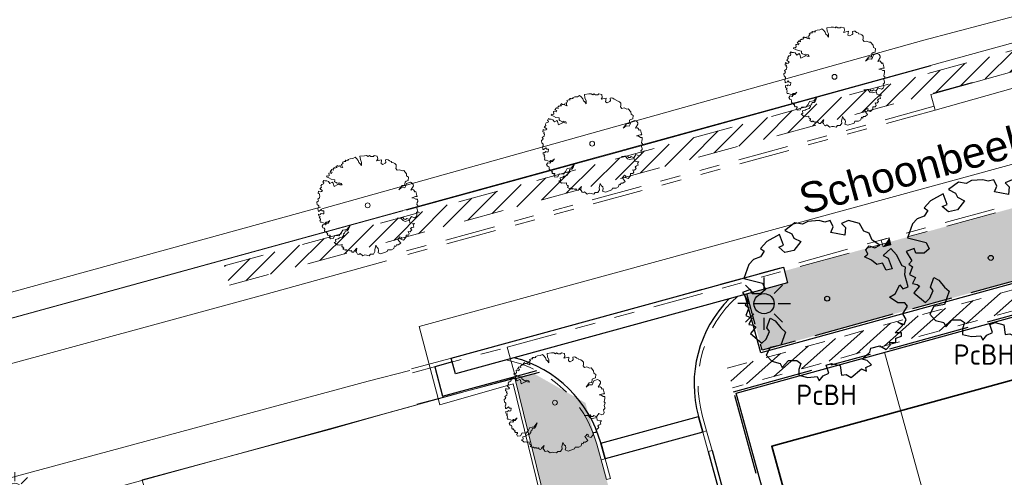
# Model space of a CAD drawing. Header units: metres. Extents: x 174282 to 175177, y 462028 to 462851.
# Tile 26 of 636: x 174481 to 174530, y 462379 to 462402. Entities that reach past the tile are written whole.
import ezdxf

# ---------------------------------------------------------------- set-up
doc = ezdxf.new("R2010")
doc.units = ezdxf.units.M
for name, pattern in [('NLCS-HIDDEN', [4, 2, -2]), ('VH-GELEIDEBAND_50X200', [8, 4, -2, 0, -2]), ('VH-OPSLUITBAND', [10, 4, -2, 2, -2]), ('VH-OPSLUITBAND_100X200', [16, 8, -2, 4, -2]), ('VH-TROTTOIRBAND', [15, 5, -2, 2, -2, 2, -2])]:
    doc.linetypes.add(name, pattern=pattern)
for name, color, linetype, lineweight in [('B-ME-GR-BOOM-S', 8, 'Continuous', 20), ('B-ME-IE-TERREINAFSCHEIDING_KUNSTMATIG_HEKWERK-G', 8, 'IE-TERREINAFSCHEIDING-KUNSTMATIG', 20), ('B-ME-RI-HWA_KOLK_TROTTOIRKOLK-S', 8, 'Continuous', 20), ('B-ME-VH-KANTOPSLUITING_TROTTOIRBAND-G', 8, 'VH-TROTTOIRBAND', 20), ('B-ME-VH-VERHARDING_ELEMENT-G', 8, 'Continuous', 20), ('B-WE-IE-MEUBILAIR_WEGMEUBILAIR-LICHTMAST-S', 8, 'Continuous', 20), ('B-WE-KL-TRACE_WENSTRACE-G', 252, 'NLCS-HIDDEN', 20), ('B-WE-OG-STRAATNAAM-T30', 8, 'Continuous', 20), ('B-WE-OG-TERREIN_AGRARISCH-G', 8, 'Continuous', 20), ('B-WE-OG-TERREIN_GROEN-G', 8, 'Continuous', 20), ('B-WE-OG-WEG_ONVERHARD-G', 8, 'Continuous', 20), ('B-XX-KG-GRENS_PERCEEL-G', 213, 'Continuous', 20), ('N-PV-KG-GRENS_PERCEEL-G', 1, 'Continuous', 20), ('N-PV-KG-GRENS_UITGEEFBAAR-GEBIED-G', 170, 'Continuous', 30), ('N-WE-AL-WERKGRENS-G', 173, 'AL-WERKGRENS', 20), ('N-WE-GR-PLANTVAK-V', 86, 'Continuous', 25), ('N-WE-GR-SOORTNAAM-BOOM-T20', 90, 'Continuous', 25), ('N-WE-IE-MEUBILAIR_WEGMEUBILAIR-LICHTMAST-ARMATUUR-6.00-S', 31, 'Continuous', 25), ('N-WE-KL-TRACE_WENSTRACE-A', 1, 'Continuous', 20), ('N-WE-KL-TRACE_WENSTRACE-G', 7, 'NLCS-HIDDEN', 20), ('N-WE-OG-BEBOUWING_WONINGBOUW-G', 7, 'Continuous', 35), ('N-WE-VH-KANTOPSLUITING_ACHTERKANTBAND-G', 50, 'Continuous', 25), ('N-WE-VH-KANTOPSLUITING_GELEIDEBAND_50-200X200-G', 210, 'VH-GELEIDEBAND_50X200', 25), ('N-WE-VH-KANTOPSLUITING_INRITBAND-G', 7, 'Continuous', 25), ('N-WE-VH-KANTOPSLUITING_OPSLUITBAND_100X200-G', 152, 'VH-OPSLUITBAND_100X200', 25), ('N-WE-VH-KANTOPSLUITING_OPSLUITBAND_200X200-G', 152, 'VH-OPSLUITBAND', 20), ('N-XX-AL-LIJN_0.20-G', 7, 'Continuous', 25)]:
    doc.layers.add(name, color=color, linetype=linetype, lineweight=lineweight)
for name, color, linetype, lineweight, true_color in [('N-WE-GR-BOOM-2E-GROOTTE-S', 7, 'Continuous', 25, 0x00cc00), ('N-WE-GR-GRAS_BERM-NECTAR-ONDER-MAAIMES-V', 7, 'Continuous', 25, 0xc4ff8a), ('N-WE-VH-KANTOPSLUITING_VERLOOPBAND_50-200x200-200x200-G', 150, 'Continuous', 20, 0x007fff)]:
    doc.layers.add(name, color=color, linetype=linetype, lineweight=lineweight, true_color=true_color)
doc.styles.add('NLCS-ISO-M500-T20', font='NLCS-ISO.ttf', dxfattribs={"height": 1})
doc.styles.add('NLCS-ISO-M500-T30', font='NLCS-ISO.ttf', dxfattribs={"height": 1.5})
doc.linetypes.add('AL-WERKGRENS', pattern='A,10,[106,Afdeling.shx,S=1,R=0,X=0,Y=0],-2', length=12)
doc.linetypes.add('IE-TERREINAFSCHEIDING-KUNSTMATIG', pattern='A,4,[82,NLCS.SHX,S=0.75,R=90,X=0,Y=0],4,-2', length=10)

# ---------------------------------------------------------------- blocks, each defined once
blk = doc.blocks.new('boom')
blk.add_lwpolyline([(-0.3058869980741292, 1.961443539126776), (-0.367967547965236, 2.058375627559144), (-0.4348348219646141, 2.112359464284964), (-0.4631247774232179, 2.207472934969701), (-0.5531377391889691, 2.307727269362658), (-0.6209857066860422, 2.375745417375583), (-0.7266629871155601, 2.320002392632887), (-0.8640880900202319, 2.305284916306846), (-0.9726863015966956, 2.266609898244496), (-0.9458113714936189, 2.227808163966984), (-1.008520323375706, 2.215868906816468), (-1.03390285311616, 2.221838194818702), (-1.086159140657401, 2.23527011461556), (-1.117513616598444, 2.197960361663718), (-1.084666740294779, 2.169604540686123), (-1.135430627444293, 2.169604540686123), (-1.165292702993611, 2.165127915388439), (-1.249446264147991, 2.128632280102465), (-1.21374823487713, 2.083561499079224), (-1.238172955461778, 2.046001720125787), (-1.294538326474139, 2.021588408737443), (-1.271991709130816, 1.976517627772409), (-1.266355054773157, 1.907032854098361), (-1.228778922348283, 1.87322959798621), (-1.330235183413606, 1.893887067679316), (-1.364053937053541, 1.910788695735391), (-1.358417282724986, 1.967127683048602), (-1.424176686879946, 1.937080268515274), (-1.482420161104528, 1.940836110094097), (-1.493692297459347, 1.976517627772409), (-1.572603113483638, 1.910788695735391), (-1.514359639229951, 1.867595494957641), (-1.570723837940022, 1.860083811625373), (-1.615815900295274, 1.843182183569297), (-1.638361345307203, 1.865717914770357), (-1.702241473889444, 1.803745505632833), (-1.679694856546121, 1.732382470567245), (-1.763198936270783, 1.76855995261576), (-1.851489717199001, 1.662658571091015), (-1.745539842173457, 1.645008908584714), (-1.784387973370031, 1.57793787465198), (-1.85502083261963, 1.59911855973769), (-1.918591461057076, 1.595588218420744), (-1.900932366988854, 1.475567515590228), (-1.890337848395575, 1.47203717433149), (-1.943312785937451, 1.436737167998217), (-2.006882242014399, 1.450857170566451), (-2.02807127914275, 1.401436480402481), (-1.918591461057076, 1.352016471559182), (-1.794983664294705, 1.295535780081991), (-1.625464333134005, 1.267295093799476), (-1.636060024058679, 1.168454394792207), (-1.590148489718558, 1.140214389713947), (-1.505388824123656, 1.09432404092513), (-1.410034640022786, 1.111974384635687), (-1.304084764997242, 1.076673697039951), (-1.26170551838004, 1.006073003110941), (-1.349996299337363, 1.020193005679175), (-1.417098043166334, 1.059023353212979), (-1.473604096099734, 1.023723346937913), (-1.660781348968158, 0.9248826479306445), (-1.706692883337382, 1.101384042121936), (-1.752603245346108, 1.143744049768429), (-1.862084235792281, 1.073144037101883), (-1.939780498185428, 1.179044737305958), (-2.021009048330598, 1.207284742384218), (-2.112830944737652, 1.207284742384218), (-2.157668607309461, 1.233627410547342), (-2.207795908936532, 1.145943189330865), (-2.162274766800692, 1.111974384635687), (-2.179932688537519, 1.055493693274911), (-2.211717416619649, 1.041373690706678), (-2.265102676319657, 1.033418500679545), (-2.306358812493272, 0.9604088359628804), (-2.285881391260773, 0.9001723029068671), (-2.335325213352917, 0.8507516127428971), (-2.36357765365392, 0.8260412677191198), (-2.23643874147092, 0.7201405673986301), (-2.282350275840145, 0.6777805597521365), (-2.352983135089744, 0.6601302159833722), (-2.42008370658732, 0.6989605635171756), (-2.44127391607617, 0.5859991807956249), (-2.423615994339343, 0.5789391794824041), (-2.374173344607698, 0.5683495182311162), (-2.38476786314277, 0.5048088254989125), (-2.356514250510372, 0.4730384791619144), (-2.374173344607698, 0.3741977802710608), (-2.465995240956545, 0.3035970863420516), (-2.427147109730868, 0.236526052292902), (-2.437742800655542, 0.2012260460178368), (-2.508375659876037, 0.1518053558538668), (-2.487185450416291, 0.02472465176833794), (-2.448337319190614, 0.0106046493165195), (-2.416176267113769, -0.03011826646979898), (-2.416176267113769, -0.1056329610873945), (-2.442840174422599, -0.123401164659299), (-2.460616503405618, -0.1767057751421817), (-2.438396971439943, -0.2344522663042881), (-2.433952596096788, -0.2966413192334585), (-2.398399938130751, -0.2833149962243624), (-2.322850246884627, -0.2433367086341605), (-2.296186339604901, -0.2078003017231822), (-2.247301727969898, -0.2655467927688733), (-2.162863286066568, -0.2744312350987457), (-2.170781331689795, -0.412212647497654), (-2.219308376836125, -0.4221115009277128), (-2.295564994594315, -0.3943947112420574), (-2.347062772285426, -0.448839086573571), (-2.426291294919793, -0.4369604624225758), (-2.417377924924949, -0.5220912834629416), (-2.34508267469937, -0.5537682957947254), (-2.393609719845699, -0.6111823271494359), (-2.349044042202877, -0.6398890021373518), (-2.333198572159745, -0.7101722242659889), (-2.355987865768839, -0.7674179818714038), (-2.336416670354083, -0.8247080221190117), (-2.272109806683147, -0.8247080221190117), (-2.109946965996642, -0.8903817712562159), (-2.049833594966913, -0.8288998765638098), (-1.946385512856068, -0.8219134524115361), (-1.868099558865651, -0.7562390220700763), (-1.954772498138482, -0.8764089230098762), (-2.02606890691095, -0.8764089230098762), (-2.084783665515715, -0.9672351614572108), (-2.196619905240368, -0.9462752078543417), (-2.251139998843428, -1.030114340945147), (-2.214793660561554, -1.112556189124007), (-2.14674231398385, -1.126996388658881), (-2.119881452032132, -1.18313371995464), (-2.127207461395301, -1.255135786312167), (-2.094242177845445, -1.306391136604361), (-2.061276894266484, -1.301509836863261), (-2.033195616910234, -1.347883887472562), (-2.006334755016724, -1.373511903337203), (-1.983137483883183, -1.367409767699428), (-1.962381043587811, -1.402801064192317), (-1.996567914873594, -1.423547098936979), (-1.952614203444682, -1.480904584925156), (-1.881799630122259, -1.473582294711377), (-1.851276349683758, -1.476023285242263), (-1.84517192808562, -1.523617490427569), (-1.869590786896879, -1.535821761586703), (-1.89523006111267, -1.555347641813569), (-1.84293977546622, -1.650591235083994), (-1.701030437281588, -1.636952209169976), (-1.624783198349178, -1.495622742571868), (-1.419942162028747, -1.506018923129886), (-1.30532276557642, -1.364175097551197), (-1.231639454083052, -1.225058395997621), (-1.02696254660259, -1.195052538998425), (-0.9341758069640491, -1.083213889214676), (-0.8714082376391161, -0.9904691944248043), (-0.9478207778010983, -1.181413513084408), (-1.013317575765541, -1.26324698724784), (-1.100645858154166, -1.265974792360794), (-1.141581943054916, -1.377813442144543), (-1.196161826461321, -1.405091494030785), (-1.185246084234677, -1.473285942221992), (-1.253470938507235, -1.566029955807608), (-1.395380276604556, -1.609674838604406), (-1.449211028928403, -1.651869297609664), (-1.586414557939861, -1.683966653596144), (-1.572767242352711, -1.806074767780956), (-1.651909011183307, -1.830624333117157), (-1.512728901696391, -1.953374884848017), (-1.463606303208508, -1.94246366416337), (-1.389922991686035, -1.958829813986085), (-1.264387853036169, -1.937008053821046), (-1.274154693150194, -2.007791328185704), (-1.235320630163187, -2.06854835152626), (-1.186353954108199, -2.065173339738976), (-1.179600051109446, -2.117492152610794), (-1.220123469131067, -2.164747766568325), (-1.117126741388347, -2.220442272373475), (-1.091799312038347, -2.19850197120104), (-1.051275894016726, -2.200189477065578), (-0.9955564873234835, -2.244070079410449), (-0.9499673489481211, -2.220442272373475), (-0.8891822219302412, -2.242381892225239), (-0.8199550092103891, -2.252508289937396), (-0.8030696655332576, -2.225505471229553), (-0.7743658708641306, -2.28626249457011), (-0.7777434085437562, -2.306515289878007), (-0.7000729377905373, -2.313265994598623), (-0.6561731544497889, -2.252508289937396), (-0.5481107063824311, -2.129306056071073), (-0.5362910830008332, -2.119179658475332), (-0.5582409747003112, -2.244070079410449), (-0.5970762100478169, -2.262634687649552), (-0.5514870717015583, -2.309890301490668), (-0.4958825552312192, -2.403423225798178), (-0.4448970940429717, -2.420410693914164), (-0.3735162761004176, -2.376242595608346), (-0.2409529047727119, -2.488361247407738), (-0.1389796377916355, -2.447590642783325), (-0.05400308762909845, -2.457783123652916), (0.0785602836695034, -2.488361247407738), (0.1431426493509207, -2.41361570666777), (0.2791058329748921, -2.410218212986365), (0.3599697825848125, -2.285145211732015), (0.3450814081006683, -2.174336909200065), (0.3782689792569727, -2.059551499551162), (0.3982423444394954, -1.961784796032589), (0.4636675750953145, -2.077842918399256), (0.519553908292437, -2.138910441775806), (0.5372727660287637, -2.232924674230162), (0.5124666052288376, -2.340019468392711), (0.6494309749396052, -2.392442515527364), (0.9663755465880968, -2.28754941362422), (1.000460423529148, -2.199785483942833), (1.181574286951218, -2.196114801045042), (1.293255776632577, -2.126619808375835), (1.326109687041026, -1.995529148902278), (1.392091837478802, -2.040497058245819), (1.416086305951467, -1.956557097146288), (1.509061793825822, -1.956557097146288), (1.632029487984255, -1.8666219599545), (1.47607071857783, -1.668764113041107), (1.524057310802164, -1.632790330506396), (1.587187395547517, -1.556243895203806), (1.665020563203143, -1.590820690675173), (1.632029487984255, -1.674759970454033), (1.775952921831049, -1.717929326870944), (1.890494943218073, -1.594280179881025), (1.896397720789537, -1.480046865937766), (2.008382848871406, -1.480046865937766), (2.048199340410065, -1.412886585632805), (2.000917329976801, -1.286028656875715), (2.092993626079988, -1.310902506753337), (2.130321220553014, -1.261154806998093), (2.172626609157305, -1.221355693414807), (2.115390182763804, -1.149220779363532), (2.182581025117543, -1.096985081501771), (2.272168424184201, -1.069623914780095), (2.239817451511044, -0.9427659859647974), (2.304519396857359, -0.9203794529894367), (2.29207725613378, -0.8930176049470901), (2.080550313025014, -0.8656557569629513), (2.06810817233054, -0.7387978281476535), (1.854092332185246, -0.7910335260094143), (1.744596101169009, -0.7562097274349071), (1.65749759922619, -0.644276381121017), (1.450948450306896, -0.6393017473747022), (1.736858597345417, -0.6042783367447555), (1.796356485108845, -0.6887898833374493), (1.868380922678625, -0.6919203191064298), (1.927878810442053, -0.6418387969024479), (2.059401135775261, -0.7013102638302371), (2.159608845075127, -0.544807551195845), (2.316183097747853, -0.6105385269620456), (2.397601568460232, -0.5667178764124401), (2.428917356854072, -0.4884665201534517), (2.403849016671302, -0.3588439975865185), (2.471286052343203, -0.2970555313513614), (2.465665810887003, -0.2408834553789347), (2.431196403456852, -0.1345072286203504), (2.458827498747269, -0.0654611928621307), (2.48093214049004, -0.00746263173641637), (2.42566994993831, 0.03672726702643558), (2.44224813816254, 0.1416769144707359), (2.469879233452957, 0.1913905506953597), (2.458827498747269, 0.3073876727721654), (2.381459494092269, 0.3046258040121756), (2.265409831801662, 0.3791955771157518), (2.182516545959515, 0.3791955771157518), (2.35935485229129, 0.4316704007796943), (2.445011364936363, 0.4316704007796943), (2.431196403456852, 0.4896696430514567), (2.380280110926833, 0.6839297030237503), (2.325674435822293, 0.6644365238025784), (2.274970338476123, 0.7502056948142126), (2.232065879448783, 0.7852924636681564), (2.130657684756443, 0.7580028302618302), (2.255468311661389, 0.9568301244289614), (2.247667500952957, 1.027004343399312), (2.200863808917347, 1.097179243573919), (2.107255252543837, 1.143962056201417), (1.916137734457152, 1.077686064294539), (1.877133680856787, 0.9607290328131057), (1.830329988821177, 0.8710616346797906), (1.670414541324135, 0.8866559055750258), (1.533902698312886, 0.7657999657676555), (1.697717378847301, 0.9841204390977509), (1.818628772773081, 0.9880186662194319), (1.845931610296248, 1.151759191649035), (1.900536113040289, 1.198542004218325), (1.998045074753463, 1.22193341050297), (2.017222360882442, 1.394816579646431), (1.920916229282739, 1.451441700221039), (1.912237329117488, 1.565008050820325), (1.781351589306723, 1.716587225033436), (1.70282295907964, 1.706775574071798), (1.570305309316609, 1.760739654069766), (1.462328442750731, 1.741116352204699), (1.393614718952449, 1.824515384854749), (1.413246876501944, 1.903007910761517), (1.408339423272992, 2.006030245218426), (1.348060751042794, 2.065731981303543), (1.279852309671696, 2.105967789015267), (1.188162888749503, 2.123849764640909), (1.163563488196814, 2.169674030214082), (1.084173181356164, 2.192027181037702), (1.018201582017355, 2.250144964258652), (0.9432849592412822, 2.259085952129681), (0.8782699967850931, 2.241509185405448), (0.9028096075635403, 2.123770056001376), (0.8635452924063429, 2.084523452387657), (0.745752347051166, 2.020747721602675), (0.6623150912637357, 2.059994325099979), (0.6837140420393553, 2.248067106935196), (0.4365452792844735, 2.192450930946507), (0.495441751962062, 2.285661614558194), (0.4709009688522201, 2.423024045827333), (0.3187523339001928, 2.457364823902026), (0.2794880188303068, 2.413212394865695), (0.1567864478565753, 2.413212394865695), (0.08316527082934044, 2.462270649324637), (0.02917742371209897, 2.418118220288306), (-0.05691346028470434, 2.454903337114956), (-0.1622366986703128, 2.452458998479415), (-0.3862238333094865, 2.424999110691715), (-0.3586719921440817, 2.258476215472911), (-0.2992636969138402, 2.118135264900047), (-0.3058869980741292, 1.961443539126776)])
blk.add_circle((0, 0), 0.12)
blk = doc.blocks.new('Lichtmast bestaand')
for p, q in [((-0.3181980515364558, 0.3181980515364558), (-0.6363961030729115, 0.6363961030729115)), ((0, 0.4500000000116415), (0, 0.9000000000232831)), ((0.3181980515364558, 0.3181980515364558), (0.6363961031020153, 0.6363961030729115)), ((-0.4500000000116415, 0), (-0.8999999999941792, 0)), ((0.4500000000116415, 0), (0.8999999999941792, 0)), ((-0.3181980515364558, -0.3181980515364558), (-0.6363961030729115, -0.6363961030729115)), ((0, -0.9000000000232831), (0, -0.4500000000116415)), ((0.3181980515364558, -0.3181980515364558), (0.6363961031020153, -0.6363961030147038))]:
    blk.add_line(p, q)
blk.add_circle((0, 0), 0.35)
blk = doc.blocks.new('SRI-KOLK_TROTTOIRKOLK_KUNSTSTOF')
h = blk.add_hatch(color=256)
h.dxf.hatch_style = 1
h.paths.add_polyline_path([(-0.3999999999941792, 0), (0, 0.3509999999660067), (-0.3999999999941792, 0.3509999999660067)])
blk.add_lwpolyline([(-0.3999999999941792, 0), (0, 0), (0, 0.3509999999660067), (-0.3999999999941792, 0.3509999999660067)], close=True)
blk = doc.blocks.new('SGR-BOOM_2EGROOTTE')
at = {"linetype": 'Continuous', "flags": 128}
blk.add_lwpolyline([(2.215013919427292, 2.88988874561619), (2.077170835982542, 3.233869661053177), (1.803764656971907, 3.336936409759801), (1.596449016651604, 3.714527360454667), (1.04515926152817, 3.852310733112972), (0.702298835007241, 3.714467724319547), (0.9096030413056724, 3.508311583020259), (0.873772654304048, 3.129583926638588), (0.1869037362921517, 3.26735825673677), (0.288849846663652, 3.543005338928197), (0.1510090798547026, 3.85225109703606), (-0.1235061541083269, 3.783882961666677), (-0.3991509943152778, 3.85221440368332), (-0.948188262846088, 3.817442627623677), (-1.223819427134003, 3.680724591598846), (-1.602549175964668, 3.747928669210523), (-2.084334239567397, 3.370291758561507), (-1.740332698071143, 3.198879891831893), (-1.637233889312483, 2.991596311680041), (-1.293232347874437, 2.820184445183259), (-1.637192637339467, 2.373086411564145), (-2.084260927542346, 2.271092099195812), (-2.393534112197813, 2.544470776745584), (-2.15066278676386, 2.640900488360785), (-2.358840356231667, 3.165223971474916), (-2.97844772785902, 2.82007204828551), (-3.287679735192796, 2.47606131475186), (-3.11511524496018, 2.338252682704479), (-3.287652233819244, 2.06372138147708), (-3.632753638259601, 1.92587822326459), (-3.872522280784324, 1.686077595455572), (-4.113381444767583, 0.9969608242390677), (-3.185600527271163, 0.7561175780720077), (-3.047759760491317, 0.4468718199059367), (-3.287530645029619, 0.2406858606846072), (-3.69987057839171, 0.2406583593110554), (-3.778537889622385, 0.4561493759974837), (-4.181685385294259, 0.3089760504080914), (-3.906015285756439, -0.1380806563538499), (-4.043823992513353, -0.3095246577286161), (-3.872379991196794, -0.4473333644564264), (-4.010174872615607, -0.8260678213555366), (-3.721079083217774, -0.9705916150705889), (-3.872324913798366, -1.273133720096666), (-3.63253803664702, -1.306732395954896), (-3.524403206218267, -1.401613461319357), (-3.792288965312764, -1.729721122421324), (-3.219017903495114, -2.201975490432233), (-3.011741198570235, -1.99579169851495), (-2.840331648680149, -1.617054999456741), (-2.978163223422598, -1.445629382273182), (-2.806760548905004, -0.963807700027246), (-2.56472574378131, -1.101611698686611), (-2.28906251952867, -1.445583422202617), (-2.049264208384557, -1.650616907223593), (-2.289005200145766, -2.304998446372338), (-2.80666429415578, -2.406997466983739), (-3.011688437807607, -2.786856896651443), (-2.736027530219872, -3.09609346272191), (-2.324801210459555, -3.199151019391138), (-2.273251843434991, -3.30223256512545), (-2.221702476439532, -3.405314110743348), (-1.91134998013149, -3.061303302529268), (-1.499010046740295, -3.061275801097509), (-1.292830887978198, -3.199082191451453), (-1.394774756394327, -3.508343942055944), (-1.394756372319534, -3.783984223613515), (-0.9476743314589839, -3.888159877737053), (-0.5006016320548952, -3.852274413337), (-0.3986233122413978, -4.059558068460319), (-0.1913489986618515, -3.817518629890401), (0.08316167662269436, -3.680800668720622), (-0.04827893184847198, -3.289392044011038), (0.2209496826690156, -3.198981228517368), (0.6344170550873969, -3.303159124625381), (0.7027989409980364, -3.783844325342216), (0.9437016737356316, -3.747972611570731), (1.183495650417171, -3.888017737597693), (1.70001348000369, -3.474522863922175), (1.94204589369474, -3.576471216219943), (1.906178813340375, -3.405038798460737), (2.18180990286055, -3.267200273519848), (1.975626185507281, -3.061044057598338), (1.734716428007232, -2.991589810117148), (2.113418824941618, -2.648694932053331), (2.147019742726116, -2.442522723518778), (2.594087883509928, -2.338287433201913), (2.904474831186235, -2.510822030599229), (3.109510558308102, -2.304638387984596), (3.09551412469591, -2.161506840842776), (3.385141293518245, -2.16148752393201), (3.385127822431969, -1.959509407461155), (3.660761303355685, -1.857526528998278), (3.660749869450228, -1.686091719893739), (3.351494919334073, -1.686112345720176), (3.730194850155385, -1.306241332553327), (3.48928060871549, -1.169557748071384), (3.798542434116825, -1.272622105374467), (3.901611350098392, -1.03171010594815), (3.730158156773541, -0.7560812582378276), (3.969917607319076, -0.3784604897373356), (3.832086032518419, -0.2070348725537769), (3.489216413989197, -0.2070577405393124), (3.075737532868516, 0.06967545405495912), (3.351366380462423, 0.2411286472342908), (3.592241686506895, 0.68821980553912), (3.730075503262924, 0.483179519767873), (4.00346800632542, 0.5851622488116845), (3.831994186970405, 1.170046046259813), (3.86782457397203, 1.548773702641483), (3.694144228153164, 1.617111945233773), (3.418467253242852, 2.16725363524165), (3.143174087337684, 2.473426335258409), (2.769971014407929, 2.137863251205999), (3.007259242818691, 1.99579139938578), (3.213463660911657, 1.479259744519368), (2.904213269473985, 1.410889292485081), (2.731635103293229, 1.753747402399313), (2.455999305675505, 1.686499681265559), (2.18146576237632, 1.892651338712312), (1.837464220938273, 2.064063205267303), (2.008889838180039, 2.201894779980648), (1.905791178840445, 2.406937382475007), (2.077212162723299, 2.614239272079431), (2.352859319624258, 2.511172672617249), (2.593755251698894, 2.649008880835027)], close=True, dxfattribs=at)
at = {"linetype": 'Continuous'}
blk.add_circle((0, 0), 0.1231508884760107, dxfattribs=at)
blk = doc.blocks.new('lichtmast 5.00 m')
blk.add_hatch(color=256).paths.add_polyline_path([(-0.2500000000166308, 0, 1), (0.2500000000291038, 0)])
for p, q in [((0, 0.3499999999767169), (0, 0.6500000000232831)), ((-0.2474873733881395, 0.2474873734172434), (-0.4596194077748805, 0.4596194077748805)), ((0.2474873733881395, 0.247487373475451), (0.4596194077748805, 0.4596194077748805)), ((-0.3500000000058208, 0), (-0.6499999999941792, 0)), ((-0.2500000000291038, 0), (0.2500000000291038, 0)), ((0.3500000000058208, 0), (0.6499999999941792, 0)), ((-0.2474873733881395, -0.2474873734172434), (-0.4596194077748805, -0.4596194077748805)), ((0, -0.6500000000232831), (0, -0.3499999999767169)), ((0.2474873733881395, -0.247487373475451), (0.459619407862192, -0.4596194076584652))]:
    blk.add_line(p, q)
blk.add_circle((0, 0), 0.2500000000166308)

msp = doc.modelspace()

# ---------------------------------------------------------------- hatches: boundary and pattern name
at = {"layer": 'B-WE-KL-TRACE_WENSTRACE-G'}
h = msp.add_hatch(dxfattribs=at)
h.set_pattern_fill('AKL-WENSTRACE', color=256, scale=5, pattern_type=2)
h.set_pattern_definition([(45, (6914.813242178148, -5470.426862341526), (-0.4419417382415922, 0.4419417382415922), [])])
h.paths.add_polyline_path([(174491.2147767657, 462389.5253709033), (174491.4783315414, 462388.5607264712), (174535.1578927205, 462400.4946127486), (174534.8943379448, 462401.4592571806)])
at = {"layer": 'N-WE-GR-GRAS_BERM-NECTAR-ONDER-MAAIMES-V'}
h = msp.add_hatch(color=256, dxfattribs=at)
h.dxf.hatch_style = 1
edge = h.paths.add_edge_path()
edge.add_line((174517.7700733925, 462385.3506031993), (174517.0067639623, 462388.1332027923))
edge.add_line((174517.0067639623, 462388.1332027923), (174519.0279904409, 462388.6876559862))
edge.add_line((174519.0279904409, 462388.6876559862), (174518.8692649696, 462389.2662803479))
edge.add_line((174518.8692649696, 462389.2662803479), (174545.2467943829, 462396.5357853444))
edge.add_line((174545.2467943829, 462396.5357853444), (174555.9176666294, 462399.3953943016))
edge.add_line((174555.9176666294, 462399.3953943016), (174559.8086764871, 462400.1887531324))
edge.add_line((174559.8086764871, 462400.1887531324), (174561.980191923, 462400.4353720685))
edge.add_line((174561.980191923, 462400.4353720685), (174566.153384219, 462400.6919038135))
edge.add_line((174566.153384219, 462400.6919038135), (174575.1504522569, 462400.2353569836))
edge.add_line((174575.1504522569, 462400.2353569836), (174581.0627487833, 462399.5995999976))
edge.add_line((174581.0627487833, 462399.5995999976), (174580.7216013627, 462396.167206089))
edge.add_line((174580.7216013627, 462396.167206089), (174571.967468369, 462397.0436706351))
edge.add_arc((174567.3549686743, 462350.9739968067), 46.30000000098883, 84.28259465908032, 105.3853352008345)
edge.add_line((174555.0711457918, 462395.6147595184), (174517.7700733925, 462385.3506031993))
at = {"layer": 'N-WE-GR-PLANTVAK-V'}
h = msp.add_hatch(color=256, dxfattribs=at)
h.dxf.hatch_style = 1
edge = h.paths.add_edge_path()
edge.add_line((174505.5732141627, 462383.9484299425), (174513.533, 462351.493))
edge.add_line((174513.533, 462351.493), (174573.1744499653, 462348.7165165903))
edge.add_line((174573.1744499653, 462348.7165165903), (174575.0140195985, 462348.6308792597))
edge.add_line((174575.0140195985, 462348.6308792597), (174575.7205903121, 462350.8248169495))
edge.add_line((174575.7205903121, 462350.8248169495), (174554.9171720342, 462352.8924795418))
edge.add_line((174554.9171720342, 462352.8924795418), (174554.2935889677, 462355.1586502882))
edge.add_line((174554.2935889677, 462355.1586502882), (174539.0598075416, 462350.9667648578))
edge.add_line((174539.0598075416, 462350.9667648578), (174537.8659161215, 462355.3055000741))
edge.add_line((174537.8659161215, 462355.3055000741), (174526.0012049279, 462352.0406829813))
edge.add_arc((174523.8256694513, 462359.9468227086), 8.19999999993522, 195.3853265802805, 285.38532658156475, ccw=False)
edge.add_line((174515.9195297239, 462357.7712872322), (174513.4577336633, 462366.7177289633))
edge.add_line((174513.4577336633, 462366.7177289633), (174511.3172909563, 462366.1287425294))
edge.add_line((174511.3172909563, 462366.1287425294), (174508.0699062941, 462377.9301023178))
edge.add_line((174508.0699062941, 462377.9301023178), (174510.2103492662, 462378.5190888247))
edge.add_line((174510.2103492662, 462378.5190888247), (174509.0454844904, 462382.7523379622))
edge.add_line((174509.0454844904, 462382.7523379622), (174506.5006834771, 462384.1988483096))
edge.add_line((174506.5006834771, 462384.1988483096), (174505.5732141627, 462383.9484299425))
at = {"layer": 'N-WE-KL-TRACE_WENSTRACE-A'}
h = msp.add_hatch(dxfattribs=at)
h.set_pattern_fill('AKL-WENSTRACE', color=256, scale=5, angle=356.7300000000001, pattern_type=2)
h.set_pattern_definition([(41.73000000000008, (0, 0), (-0.4160132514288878, 0.4664311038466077), [])])
edge = h.paths.add_edge_path()
edge.add_line((174640.9955620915, 462307.1457300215), (174643.3189782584, 462347.7604626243))
edge.add_arc((174649.4090214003, 462347.4120741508), 6.099999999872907, 99.6345544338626, 176.7258923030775, ccw=False)
edge.add_line((174648.3881049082, 462353.4260353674), (174648.4464833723, 462354.4465265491))
edge.add_line((174648.4464833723, 462354.4465265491), (174648.9849437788, 462363.8591430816))
edge.add_line((174648.9849437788, 462363.8591430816), (174622.8277093, 462365.3555001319))
edge.add_line((174622.8277093, 462365.3555001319), (174622.599257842, 462361.362029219))
edge.add_line((174622.599257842, 462361.362029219), (174595.3099567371, 462362.9231475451))
edge.add_line((174595.3099567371, 462362.9231475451), (174594.3148577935, 462363.0220509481))
edge.add_line((174594.3148577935, 462363.0220509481), (174578.8861048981, 462364.555522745))
edge.add_line((174578.8861048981, 462364.555522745), (174581.8766701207, 462394.6445611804))
edge.add_line((174581.8766701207, 462394.6445611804), (174597.8977231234, 462393.0405319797))
edge.add_line((174597.8977231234, 462393.0405319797), (174598.0668715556, 462394.0285963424))
edge.add_line((174598.0668715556, 462394.0285963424), (174571.9276195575, 462396.6456604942))
edge.add_arc((174567.3549686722, 462350.9739968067), 45.90000000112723, 84.2825946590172, 105.3853352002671)
edge.add_line((174555.1772695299, 462395.229094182), (174516.043059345, 462384.4605123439))
edge.add_line((174516.043059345, 462384.4605123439), (174516.3083686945, 462383.4963490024))
edge.add_line((174516.3083686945, 462383.4963490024), (174555.4425788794, 462394.2649308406))
edge.add_arc((174567.3549686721, 462350.9739968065), 44.90000000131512, 84.28259465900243, 105.3853352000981, ccw=False)
edge.add_line((174571.8279975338, 462395.6506351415), (174580.8816445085, 462394.74418323))
edge.add_line((174580.8816445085, 462394.74418323), (174576.6966066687, 462352.6371716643))
edge.add_line((174576.6966066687, 462352.6371716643), (174577.6917037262, 462352.5382684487))
edge.add_line((174577.6917037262, 462352.5382684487), (174578.7872016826, 462363.5604256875))
edge.add_line((174578.7872016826, 462363.5604256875), (174595.2319144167, 462361.9259771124))
edge.add_line((174595.2319144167, 462361.9259771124), (174623.5405127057, 462360.3065486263))
edge.add_line((174623.5405127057, 462360.3065486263), (174623.7689641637, 462364.3000195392))
edge.add_line((174623.7689641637, 462364.3000195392), (174647.9294631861, 462362.917888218))
edge.add_line((174647.9294631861, 462362.917888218), (174647.4325432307, 462354.231424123))
edge.add_arc((174649.4090214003, 462347.4120741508), 7.099999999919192, 106.1633752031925, 176.7258923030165)
edge.add_line((174642.3206105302, 462347.8175754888), (174639.9400814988, 462306.2044751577))
edge.add_line((174639.9400814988, 462306.2044751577), (174679.0354000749, 462303.9679789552))
edge.add_line((174679.0354000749, 462303.9679789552), (174683.9916293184, 462341.6898671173))
edge.add_line((174683.9916293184, 462341.6898671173), (174690.2732923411, 462356.4890171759))
edge.add_line((174690.2732923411, 462356.4890171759), (174695.9835020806, 462370.4529493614))
edge.add_arc((174687.3754168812, 462373.9730160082), 9.299999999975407, 337.7590890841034, 439.7882787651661)
edge.add_line((174689.0241774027, 462383.1256980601), (174670.746193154, 462386.4182869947))
edge.add_arc((174621.1973154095, 462048.6945919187), 341.3391063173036, 81.65343966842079, 85.32544512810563)
edge.add_line((174649.0150505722, 462388.898294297), (174631.1794015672, 462389.9186047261))
edge.add_line((174631.1794015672, 462389.9186047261), (174631.1794015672, 462402.8880249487))
edge.add_line((174631.1794015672, 462402.8880249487), (174630.1794015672, 462402.9675234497))
edge.add_line((174630.1794015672, 462402.9675234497), (174630.1794015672, 462389.9758109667))
edge.add_line((174630.1794015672, 462389.9758109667), (174597.6968516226, 462391.8340155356))
edge.add_line((174597.6968516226, 462391.8340155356), (174594.3149590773, 462363.0230502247))
edge.add_line((174594.3149590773, 462363.0230502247), (174595.3100648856, 462362.9242145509))
edge.add_line((174595.3100648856, 462362.9242145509), (174598.53971578, 462390.7841635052))
edge.add_line((174598.53971578, 462390.7841635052), (174648.9579377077, 462387.8999265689))
edge.add_arc((174620.9313556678, 462046.4013109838), 342.6467477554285, 81.66799307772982, 85.30828514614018, ccw=False)
edge.add_line((174670.5839372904, 462385.4314200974), (174688.8468913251, 462382.1415386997))
edge.add_arc((174687.3754168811, 462373.9730160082), 8.300000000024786, -22.24091091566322, 79.7882787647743, ccw=False)
edge.add_line((174695.0579015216, 462370.8314511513), (174689.6178399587, 462357.528148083))
edge.add_line((174689.6178399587, 462357.528148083), (174687.4210503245, 462352.3491569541))
edge.add_line((174687.4210503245, 462352.3491569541), (174649.8145227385, 462354.5004850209))
edge.add_arc((174649.4090213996, 462347.4120741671), 7.099999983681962, 86.72589228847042, 97.63358012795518)
edge.add_line((174648.4658765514, 462354.4491529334), (174648.4311116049, 462353.4331780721))
edge.add_arc((174649.4090214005, 462347.4120741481), 6.10000000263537, 86.72589230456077, 99.22506903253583, ccw=False)
edge.add_line((174649.7574098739, 462353.5021172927), (174687.0067808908, 462351.3712208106))
edge.add_line((174687.0067808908, 462351.3712208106), (174683.0178484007, 462341.9548339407))
edge.add_line((174683.0178484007, 462341.9548339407), (174678.164951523, 462305.019408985))
edge.add_line((174678.164951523, 462305.019408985), (174640.9955620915, 462307.1457300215))

# ---------------------------------------------------------------- linework, layer by layer
at = {"layer": 'B-ME-IE-TERREINAFSCHEIDING_KUNSTMATIG_HEKWERK-G', "ltscale": 0.5}
msp.add_lwpolyline([(174516.6323216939, 462469.4060991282), (174541.6724957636, 462476.3263934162), (174547.2395628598, 462456.0403617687), (174553.2990921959, 462434.0708707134), (174557.3184115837, 462419.5233473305), (174560.0664100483, 462409.3859591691), (174553.0779942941, 462407.6223419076), (174534.7385341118, 462403.0474162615), (174525.7510072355, 462400.6698058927), (174496.0375128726, 462392.3421395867)], dxfattribs=at)
at = {"layer": 'B-ME-VH-KANTOPSLUITING_TROTTOIRBAND-G', "ltscale": 0.5}
for p, q in [((174505.1113732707, 462385.6881888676), (174545.1950245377, 462396.7289688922)), ((174500.4541177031, 462384.4307215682), (174505.1113732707, 462385.6881888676)), ((174500.5062511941, 462384.2376358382), (174505.184342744, 462385.50072889))]:
    msp.add_line(p, q, dxfattribs=at)
for points in [[(174526.2599717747, 462397.3991451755), (174499.5001615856, 462390.0687202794)], [(174526.3128118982, 462397.2062516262), (174499.5530017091, 462389.8758267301)], [(174505.1844400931, 462385.5008664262), (174545.2467943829, 462396.5357853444)]]:
    msp.add_lwpolyline(points, dxfattribs=at)
at = {"layer": 'B-ME-VH-VERHARDING_ELEMENT-G'}
for p, q in [((174535.2641437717, 462400.5746779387), (174526.0946735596, 462397.9759370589)), ((174535.4822821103, 462399.804992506), (174526.3128118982, 462397.2062516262)), ((174526.0946735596, 462397.9759370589), (174526.3128118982, 462397.2062516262)), ((174505.6133712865, 462383.9787711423), (174505.1846325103, 462385.4999844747)), ((174500.7164012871, 462382.6896529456), (174505.6133712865, 462383.9787711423))]:
    msp.add_line(p, q, dxfattribs=at)
msp.add_lwpolyline([(174526.0925576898, 462399.3956370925), (174510.9636681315, 462395.2248834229), (174500.2210364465, 462392.2675550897)], dxfattribs=at)
at = {"layer": 'B-WE-KL-TRACE_WENSTRACE-G', "flags": 128}
for points in [[(174491.2147767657, 462389.5253709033), (174534.8943379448, 462401.4592571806)], [(174491.4783315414, 462388.5607264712), (174535.1578927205, 462400.4946127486)]]:
    msp.add_lwpolyline(points, dxfattribs=at)
at = {"layer": 'B-WE-OG-TERREIN_AGRARISCH-G'}
msp.add_lwpolyline([(174500.7369758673, 462382.6570455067), (174499.237, 462382.2350000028), (174496.417, 462381.4410000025), (174487.173, 462378.9520000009), (174488.724, 462373.2790000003), (174491.236, 462373.9380000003), (174491.6470000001, 462372.4260000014)], dxfattribs=at)
at = {"layer": 'B-WE-OG-TERREIN_GROEN-G'}
for points in [[(174495.9616682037, 462392.4165168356), (174447.695, 462379.1259999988)], [(174447.695, 462379.1259999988), (174448.016, 462377.9540000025), (174448.0170000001, 462377.9510000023), (174500.0323927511, 462392.2427522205)]]:
    msp.add_lwpolyline(points, dxfattribs=at)
at = {"layer": 'B-WE-OG-WEG_ONVERHARD-G'}
for points in [[(174420.758, 462368.1189999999), (174430.923, 462370.9000000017), (174445.0550000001, 462374.8650000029), (174456.732, 462378.0840000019), (174474.983, 462383.1310000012), (174492.999, 462388.0439999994), (174499.2250103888, 462389.7670094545)], [(174500.3829884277, 462384.3552337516), (174498.328, 462383.817000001), (174478.701, 462378.5220000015), (174465.765, 462374.9380000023), (174451.698, 462371.0360000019), (174432.236, 462365.6590000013), (174425.032, 462363.7550000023)]]:
    msp.add_lwpolyline(points, dxfattribs=at)
at = {"layer": 'B-XX-KG-GRENS_PERCEEL-G', "flags": 128}
for points in [[(174398.939, 462436.984), (174398.96, 462436.99), (174516.606, 462469.396), (174535.18, 462401.912), (174449.738, 462378.416), (174445.79, 462392.754), (174443.419, 462401.366), (174444.645, 462401.699), (174443.673, 462405.264), (174451.29, 462406.253), (174448.583, 462427.255), (174448.581, 462427.268), (174441.716, 462426.38), (174421.011, 462423.702), (174403.182, 462421.396)], [(174424.723, 462361.75), (174501.013, 462382.734), (174505.564, 462383.986), (174513.533, 462351.493)]]:
    msp.add_lwpolyline(points, dxfattribs=at)
at = {"layer": 'N-PV-KG-GRENS_PERCEEL-G'}
msp.add_lwpolyline([(174529.1182036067, 462365.9667132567), (174523.8120195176, 462385.2499808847)], dxfattribs=at)
at = {"layer": 'N-PV-KG-GRENS_UITGEEFBAAR-GEBIED-G'}
msp.add_lwpolyline([(174516.484377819, 462383.2336309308), (174548.3981845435, 462392.0153699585), (174553.7043698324, 462372.7320979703), (174521.790561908, 462363.9503633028)], close=True, dxfattribs=at)
at = {"layer": 'N-WE-AL-WERKGRENS-G', "flags": 128}
msp.add_lwpolyline([(174681.5973007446, 462243.5125462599), (174681.058, 462261.019), (174682.966, 462284.801), (174683.583, 462297.765), (174686.249, 462320.652), (174688.507, 462336.11), (174690.024, 462341.923), (174715.341, 462404.33), (174717.601, 462411.68), (174737.648, 462460.859), (174741.719, 462470.505), (174748.8174954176, 462487.3586613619), (174674.4426188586, 462494.0136810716, 0.04199874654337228), (174666.0577772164, 462494.0580673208), (174643.5965542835, 462492.2877370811, -0.02119842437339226), (174639.3615599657, 462492.1340915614), (174613.9155730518, 462492.2899863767), (174609.2232672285, 462496.2598588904), (174608.9575721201, 462517.182709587), (174610.5956108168, 462533.7283149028), (174610.9540414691, 462546.9261407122), (174609.5377019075, 462546.9261407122), (174609.5576061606, 462563.2145506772), (174618.4041220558, 462564.58360208), (174617.8821627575, 462574.521242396), (174609.6591004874, 462573.6964514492), (174609.1962527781, 462609.6936768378), (174614.4864065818, 462610.5266680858), (174612.9706969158, 462619.9735749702), (174609.0880396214, 462619.5310938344), (174608.9272320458, 462630.6163253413), (174611.9378306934, 462638.3239748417), (174653.3349444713, 462646.1372608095), (174694.6818985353, 462654.970900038), (174753.65584954, 462669.6940842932), (174754.2374067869, 462666.5807575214), (174760.4149001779, 462667.3878026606), (174761.8521453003, 462678.247315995), (174772.3394313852, 462679.7783996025), (174801.2688373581, 462672.4202533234), (174803.3914212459, 462678.6153061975), (174801.3912631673, 462679.5941639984), (174797.2767374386, 462686.2291198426), (174795.7751198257, 462697.8273500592), (174787.848539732, 462696.8455267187), (174788.4591136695, 462691.5931226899), (174783.4545685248, 462686.9545733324), (174765.0261672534, 462688.3792341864), (174763.0242693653, 462691.2723908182), (174740.9829572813, 462686.155677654), (174741.9639806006, 462681.4808580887), (174695.5872891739, 462670.3409632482), (174674.2147626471, 462665.2945028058), (174611.4374820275, 462653.0732600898), (174598.8645312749, 462662.13523327), (174595.0223441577, 462656.9130516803), (174598.2662547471, 462653.8008350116), (174601.5634410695, 462645.0663725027), (174585.1842807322, 462641.5586732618), (174585.8464585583, 462637.5875608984), (174468.1056243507, 462610.7709373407), (174467.2560214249, 462614.5686403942), (174459.4445290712, 462613.0280098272), (174458.9501893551, 462618.3943176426), (174449.1204393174, 462618.0455648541), (174449.2902757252, 462624.9096309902), (174429.9505628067, 462629.3682605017), (174428.4125051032, 462620.5774745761), (174434.3719258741, 462618.9092756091), (174430.6410069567, 462597.2567441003), (174453.0229303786, 462592.7961489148), (174457.7870609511, 462586.5717323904), (174474.7794898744, 462527.6626612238), (174488.3963974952, 462479.3962233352), (174491.1789970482, 462461.4260860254), (174515.9643294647, 462468.2096916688), (174535.6773629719, 462396.0507231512), (174500.8343877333, 462386.5209101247), (174501.8615933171, 462382.6610135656), (174505.4836250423, 462383.6990470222), (174513.3867074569, 462351.3168631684), (174573.0903066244, 462348.6251340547), (174564.8637000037, 462275.1553162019), (174544.951, 462280.682), (174541.1711676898, 462282.4329223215), (174531.995, 462278.877), (174531.51, 462278.619), (174530.322, 462277.987), (174523.197, 462274.196), (174512.77, 462266.76), (174511.323, 462265.728), (174510.321, 462265.106), (174492.908, 462254.307), (174458.682, 462233.081), (174458.2736990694, 462228.2999955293), (174437.2115027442, 462215.4506787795), (174430.6775455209, 462218.3936992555), (174424.1837800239, 462214.1380009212), (174422.6535519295, 462205.2010971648), (174428.0210119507, 462195.9942083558), (174430.5816283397, 462197.2740921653), (174431.8292734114, 462199.5886350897), (174481.4636288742, 462229.3806376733), (174511.7460260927, 462247.9955950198), (174520.1082227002, 462251.9168407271), (174528.9933470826, 462255.0447097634), (174538.3891990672, 462257.2736030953), (174544.5280939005, 462258.2922262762), (174554.3216816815, 462259.2606468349), (174563.5931634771, 462259.1911823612), (174572.8653587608, 462258.1660508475), (174582.1605825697, 462256.1491685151), (174620.668, 462248.404), (174620.813, 462250.715), (174679.071, 462234.3), (174681.5973007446, 462243.5125462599)], format="xyb", dxfattribs=at)
at = {"layer": 'N-WE-KL-TRACE_WENSTRACE-G', "ltscale": 0.5, "flags": 128}
for points in [[(174516.043059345, 462384.4605123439), (174555.1772695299, 462395.229094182, -0.09233918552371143), (174571.9276195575, 462396.6456604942), (174598.0668715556, 462394.0285963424, -0.00963521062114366), (174599.8461677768, 462403.2367739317), (174600.5059680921, 462406.3296719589), (174601.9778609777, 462406.2126586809), (174604.0577947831, 462432.3758413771), (174606.7365046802, 462444.7728445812), (174581.09273299, 462446.81148599)], [(174576.6966066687, 462352.6371716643), (174580.8816445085, 462394.74418323), (174571.8279975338, 462395.6506351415, 0.09233918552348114), (174555.4425788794, 462394.2649308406), (174516.3083686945, 462383.4963490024)]]:
    msp.add_lwpolyline(points, format="xyb", dxfattribs=at)
at = {"layer": 'N-WE-OG-BEBOUWING_WONINGBOUW-G'}
msp.add_lwpolyline([(174551.847481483, 462379.480238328), (174549.1943967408, 462389.1218456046), (174518.2447444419, 462380.6054483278), (174520.8978364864, 462370.9638145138), (174551.847481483, 462379.480238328)], dxfattribs=at)
at = {"layer": 'N-WE-VH-KANTOPSLUITING_ACHTERKANTBAND-G'}
for p, q in [((174505.5753439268, 462384.0525859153), (174506.650609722, 462384.3429095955)), ((174514.8353849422, 462381.3109631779), (174514.6231375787, 462382.082293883)), ((174509.7987220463, 462380.7688256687), (174510.0145680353, 462379.9844171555)), ((174515.2935268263, 462380.3998616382), (174520.4627389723, 462361.6143653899))]:
    msp.add_line(p, q, dxfattribs=at)
at = {"layer": 'N-WE-VH-KANTOPSLUITING_ACHTERKANTBAND-G', "flags": 128}
for points in [[(174555.0976767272, 462395.5183431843), (174517.7001112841, 462385.2276348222), (174516.9103265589, 462388.1067485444)], [(174556.3565118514, 462373.4618888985), (174521.790561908, 462363.9503633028), (174516.484377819, 462383.2336309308), (174548.3981844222, 462392.0153703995)]]:
    msp.add_lwpolyline(points, dxfattribs=at)
at = {"layer": 'N-WE-VH-KANTOPSLUITING_ACHTERKANTBAND-G'}
for centre, radius, start, end in [((174520.408117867, 462383.6741491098), 6, 135.2662383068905, 195.3853265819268), ((174504.0137417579, 462379.1769704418), 5.999999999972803, 15.38532658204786, 75.41240761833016)]:
    msp.add_arc(centre, radius, start, end, dxfattribs=at)
at = {"layer": 'N-WE-VH-KANTOPSLUITING_GELEIDEBAND_50-200X200-G', "ltscale": 0.5}
msp.add_line((174515.1006941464, 462380.3467997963), (174520.269906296, 462361.561303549), dxfattribs=at)
at = {"layer": 'N-WE-VH-KANTOPSLUITING_INRITBAND-G', "flags": 128}
for points in [[(174502.4219978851, 462384.9619330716), (174518.8163564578, 462389.4591552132), (174519.0279904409, 462388.6876559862), (174502.6336318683, 462384.1904338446)], [(174510.0145680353, 462379.9844171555), (174509.8023206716, 462380.7557478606), (174514.6231375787, 462382.0822938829), (174514.8353849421, 462381.3109631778)]]:
    msp.add_lwpolyline(points, close=True, dxfattribs=at)
at = {"layer": 'N-WE-VH-KANTOPSLUITING_OPSLUITBAND_100X200-G', "ltscale": 0.5}
msp.add_line((174505.6014106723, 462383.9560430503), (174506.780653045, 462384.2744405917), dxfattribs=at)
at = {"layer": 'N-WE-VH-KANTOPSLUITING_OPSLUITBAND_100X200-G', "ltscale": 0.5, "flags": 128}
msp.add_lwpolyline([(174555.0711457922, 462395.6147595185), (174517.7700733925, 462385.3506031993), (174517.0067639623, 462388.1332027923)], dxfattribs=at)
at = {"layer": 'N-WE-VH-KANTOPSLUITING_OPSLUITBAND_100X200-G', "ltscale": 0.5}
msp.add_lwpolyline([(174556.4492319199, 462373.3836858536), (174521.7206764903, 462363.8274160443), (174516.3614305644, 462383.303516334), (174548.3716535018, 462392.1117867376)], dxfattribs=at)
at = {"layer": 'N-WE-VH-KANTOPSLUITING_OPSLUITBAND_200X200-G', "ltscale": 0.5}
for p, q in [((174515.0282176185, 462381.3640250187), (174514.8159702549, 462382.1353557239)), ((174509.6058893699, 462380.7157638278), (174509.8217353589, 462379.9313553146))]:
    msp.add_line(p, q, dxfattribs=at)
for centre, radius, start, end in [((174520.408117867, 462383.6741491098), 5.8, 131.6313644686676, 195.3853265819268), ((174504.0137417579, 462379.1769704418), 5.799999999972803, 15.38532658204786, 79.04713426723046)]:
    msp.add_arc(centre, radius, start, end, dxfattribs=at)
at = {"layer": 'N-WE-VH-KANTOPSLUITING_VERLOOPBAND_50-200x200-200x200-G'}
for points in [[(174514.8353849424, 462381.3109631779), (174515.1006941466, 462380.3467997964), (174515.2935268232, 462380.3998616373), (174515.0282176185, 462381.3640250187)], [(174509.8217353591, 462379.9313553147), (174510.0870445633, 462378.9671919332), (174510.2798772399, 462379.0202537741), (174510.0145680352, 462379.9844171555)]]:
    msp.add_lwpolyline(points, close=True, dxfattribs=at)
at = {"layer": 'N-XX-AL-LIJN_0.20-G', "flags": 128}
msp.add_lwpolyline([(174502.4846892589, 462384.7718176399), (174501.6119530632, 462384.5361773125), (174501.9938230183, 462383.0855688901), (174505.5753439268, 462384.0525859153)], dxfattribs=at)

# ---------------------------------------------------------------- block references
at = {"layer": 'B-ME-GR-BOOM-S'}
for p in [(174521.3430335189, 462398.8582786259), (174509.3808806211, 462395.5563529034), (174498.2986112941, 462392.5075957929), (174507.5404899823, 462382.7630034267)]:
    msp.add_blockref('boom', p, dxfattribs=at)
at = {"layer": 'B-ME-RI-HWA_KOLK_TROTTOIRKOLK-S', "rotation": 195.2177072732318}
msp.add_blockref('SRI-KOLK_TROTTOIRKOLK_KUNSTSTOF', (174523.6499919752, 462390.7951898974), dxfattribs=at)
at = {"layer": 'B-WE-IE-MEUBILAIR_WEGMEUBILAIR-LICHTMAST-S'}
msp.add_blockref('Lichtmast bestaand', (174480.8750960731, 462378.4302617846), dxfattribs=at)
at = {"layer": 'N-WE-GR-BOOM-2E-GROOTTE-S'}
for p in [(174529.0558574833, 462389.9129654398), (174520.9780153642, 462387.8997301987)]:
    msp.add_blockref('SGR-BOOM_2EGROOTTE', p, dxfattribs=at)
at = {"layer": 'N-WE-IE-MEUBILAIR_WEGMEUBILAIR-LICHTMAST-ARMATUUR-6.00-S', "xscale": 2, "yscale": 2, "zscale": 2}
msp.add_blockref('lichtmast 5.00 m', (174517.861350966, 462387.6512768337), dxfattribs=at)

# ---------------------------------------------------------------- texts
at = {"layer": 'B-WE-OG-STRAATNAAM-T30', "color": 7, "insert": (174519.8514032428, 462392.0191797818), "char_height": 1.5, "width": 15.91896611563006, "attachment_point": 7, "rotation": 15.379999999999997, "style": 'NLCS-ISO-M500-T30'}
msp.add_mtext('{\\fArial|b0|i0|c0|p34;Schoonbeekhof}', dxfattribs=at)
at = {"layer": 'N-WE-GR-SOORTNAAM-BOOM-T20', "style": 'NLCS-ISO-M500-T20'}
for p in [(174527.2214529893, 462384.6345595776), (174519.4527451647, 462382.6482995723)]:
    msp.add_text('PcBH', height=1, rotation=5.89303919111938e-06, dxfattribs=at).set_placement(p)

doc.saveas('drawing.dxf')
